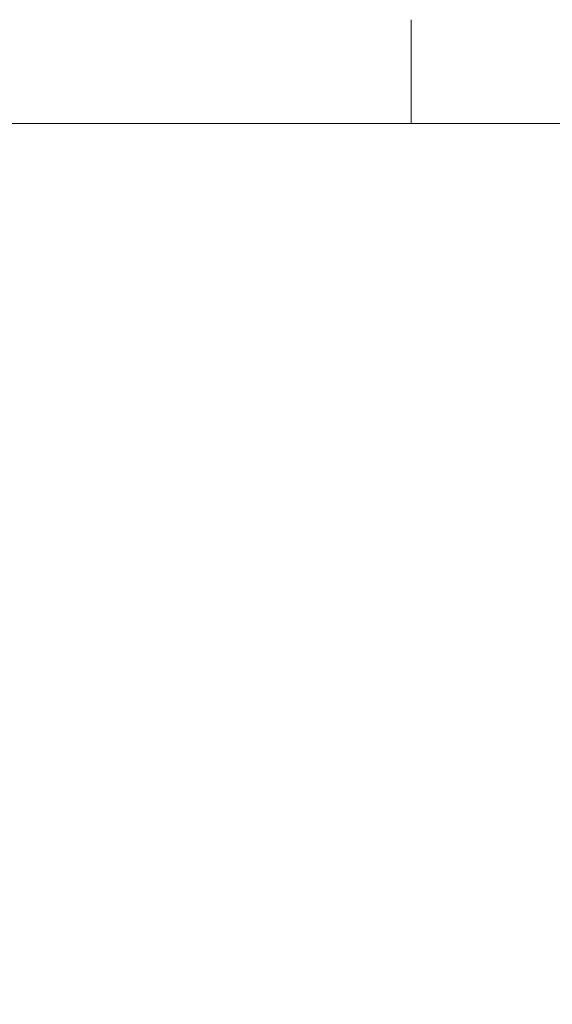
# Model space of a CAD drawing. Header units: millimetres. Extents: x 0 to 29700, y -16 to 21000.
# Tile 337 of 357: x 18906 to 20190, y 18626 to 21000. Entities that reach past the tile are written whole.
import ezdxf

# ---------------------------------------------------------------- set-up
doc = ezdxf.new("R2010")
doc.units = ezdxf.units.MM
doc.layers.add('210', color=7, linetype='Continuous', true_color=0xffffff)
doc.layers.add('254', color=7, linetype='Continuous', true_color=0xffffff)
doc.styles.add('latin_extended', font='simplex.shx')
doc.dimstyles.get("Standard").update_dxf_attribs({"dimtxt": 0.18, "dimasz": 0.18, "dimexe": 0.18, "dimexo": 0.0625, "dimgap": 0.09, "dimtad": 0, "dimtih": 1, "dimtoh": 1, "dimdec": 4, "dimzin": 0, "dimdsep": 46, "dimtxsty": 'Standard', "dimcen": 0.09, "dimadec": 0, "dimazin": 0, "dimtfac": 1, "dimtdec": 4, "dimtofl": 0, "dimtmove": 0, "dimatfit": 3, "dimfxl": 1, "dimtolj": 1, "dimtzin": 0, "dimarcsym": 0})

# ---------------------------------------------------------------- blocks, each defined once
blk = doc.blocks.new('_U4')
at = {"layer": '254', "color": 3, "linetype": 'Continuous', "lineweight": 13, "transparency": 16777216}
for p, q in [((28056.5, 18872.7), (28056.5, 14093.8)), ((18213, 16851.6), (18213, 14093.8)), ((18388, 14143.8), (27881.5, 14143.8))]:
    blk.add_line(p, q, dxfattribs=at)
at = {"layer": '254', "color": 3, "transparency": 16777216}
for points in [[(18388, 14173), (18388, 14114.6), (18213, 14143.8)], [(27881.5, 14114.6), (27881.5, 14173), (28056.5, 14143.8)]]:
    blk.add_solid(points, dxfattribs=at)
at = {"layer": 'Defpoints', "color": 0, "transparency": 16777216}
for p in [(28056.5, 18922.7), (18213, 16901.6), (28056.5, 14143.8)]:
    blk.add_point(p, dxfattribs=at)
at = {"layer": '254', "color": 2, "lineweight": 13, "transparency": 16777216, "insert": (22822.2, 14406.3), "char_height": 175, "attachment_point": 1, "style": 'latin_extended'}
blk.add_mtext('\\A1;9844', dxfattribs=at)

msp = doc.modelspace()

# ---------------------------------------------------------------- linework, layer by layer
at = {"layer": '210', "color": 7, "linetype": 'Continuous', "lineweight": 18}
for p, q in [((19850, 20750), (19850, 21000)), ((250, 20750), (29450, 20750))]:
    msp.add_line(p, q, dxfattribs=at)

# ---------------------------------------------------------------- dimensions: what is measured, and where the dimension line sits
at = {"layer": '254', "color": 2, "linetype": 'Continuous', "lineweight": 13}
dim = msp.add_linear_dim(base=(28056.493, 14143.803), p1=(18212.987, 16901.584), p2=(28056.493, 18922.663), dimstyle='Standard', override={"dimscale": 50, "dimtxt": 3.5, "dimasz": 3.5, "dimexe": 1, "dimexo": 1, "dimgap": 1.75, "dimtad": 1, "dimtih": 1, "dimtoh": 0, "dimdec": 0, "dimlfac": 1, "dimzin": 8, "dimdsep": 46, "dimlunit": 2, "dimtxsty": 'latin_extended', "dimsah": 1, "dimse1": 0, "dimse2": 0, "dimsd1": 0, "dimsd2": 0, "dimclrd": 3, "dimclre": 3, "dimclrt": 2, "dimtol": 0, "dimtm": -0.1, "dimtfac": 0.714286, "dimtdec": 3, "dimtofl": 1, "dimtmove": 0, "dimtzin": 8, "dimlwd": 13, "dimlwe": 13}, dxfattribs=at)
dim.commit()
dim.dimension.update_dxf_attribs({"geometry": '_U4', "text_midpoint": (23134.74, 14143.803), "dimtype": 160})

doc.saveas('drawing.dxf')
